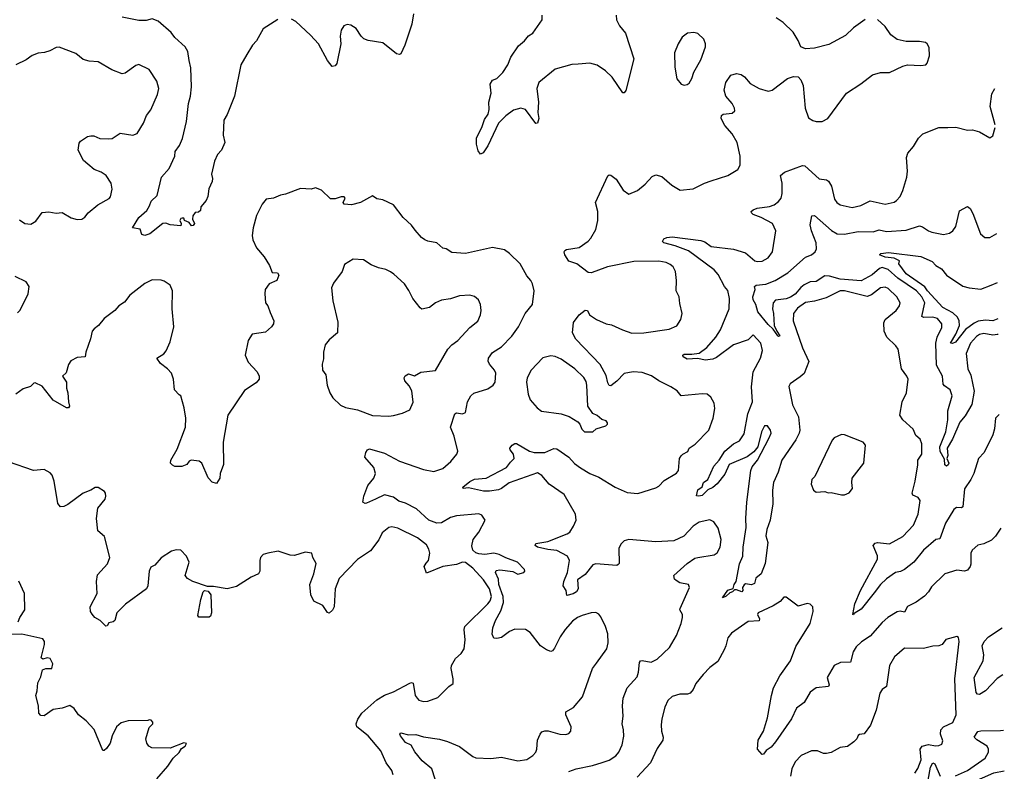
# Model space of a CAD drawing. Extents: x 2057697 to 2160550, y 827490 to 1016834.
# Tile 467 of 509: x 2137651 to 2144221, y 951158 to 956175. Entities that reach past the tile are written whole.
import ezdxf

# ---------------------------------------------------------------- set-up
doc = ezdxf.new("R2010")
doc.units = 0

msp = doc.modelspace()

# ---------------------------------------------------------------- linework, layer by layer
at = {"layer": '0CON20XD'}
for points in [[(2139372.7, 956177.3), (2139275.6, 956114.4), (2139232, 956035), (2139203.8, 956005), (2139165.9, 955944.1), (2139126, 955875), (2139083.3, 955665), (2139035, 955543.3), (2139012.9, 955505), (2139008.6, 955405), (2139018.8, 955355), (2138996.7, 955305), (2138971.2, 955275), (2138949.7, 955230.3), (2138930.5, 955145), (2138938, 955115), (2138936, 955095), (2138913, 955047), (2138906.2, 954995), (2138895, 954967.5), (2138860, 954925), (2138858.3, 954901.7), (2138845, 954890), (2138821.7, 954888.3), (2138806.7, 954865), (2138803.6, 954843.6), (2138816.7, 954815), (2138809.3, 954800.7), (2138798.3, 954798.3), (2138781.7, 954821.7), (2138750, 954835), (2138745, 954850), (2138735, 954850), (2138725, 954847.5), (2138720, 954835), (2138727.5, 954815), (2138725, 954800), (2138655, 954806.2), (2138625, 954816.2), (2138605, 954813.8), (2138520, 954745), (2138485, 954734), (2138465, 954742.5), (2138455, 954777.5), (2138402.5, 954785), (2138445, 954853.8), (2138498.7, 954901.3), (2138517.2, 954932.8), (2138527.1, 954965), (2138569.1, 955000.9), (2138596.7, 955125), (2138647.4, 955182.6), (2138686.2, 955265), (2138689.2, 955295), (2138718.1, 955335), (2138737.4, 955382.6), (2138763.9, 955496.1), (2138777.7, 955615), (2138791.1, 955665), (2138796.1, 955726.1), (2138793.2, 955855), (2138781.9, 955901.9), (2138772.6, 955962.6), (2138754.1, 955994.1), (2138685, 956056.7), (2138660.9, 956090.9), (2138575, 956164.5), (2138535, 956181.5), (2138495, 956171.1), (2138445, 956171.1), (2138335, 956192.5)], [(2140278.8, 956215), (2140267.5, 956145), (2140221.2, 956005), (2140193, 955947), (2140185, 955942.5), (2140165, 955947.5), (2140075, 956021.2), (2139975, 956036), (2139947.3, 956047.3), (2139928.8, 956065), (2139895, 956116.2), (2139859.5, 956139.5), (2139835, 956143.8), (2139813.3, 956135), (2139796, 956105), (2139789.2, 956065), (2139793.9, 956013.9), (2139767, 955883), (2139755, 955866.7), (2139735, 955862.5), (2139705, 955902.5), (2139644.4, 956014.4), (2139591.4, 956071.4), (2139492.4, 956162.4), (2139465, 956180)], [(2141631.4, 956205), (2141634.2, 956175), (2141654, 956135), (2141694, 956085), (2141748.6, 955915), (2141695, 955702.5), (2141685, 955687.5), (2141675, 955687.5), (2141605, 955792), (2141560, 955835), (2141505, 955870.8), (2141455, 955885.7), (2141378, 955878), (2141335, 955875.7), (2141225, 955845.6), (2141115.6, 955755), (2141101.1, 955715), (2141112.2, 955625), (2141108, 955555), (2141116, 955515), (2141105.9, 955484.1), (2141095, 955483.3), (2141025, 955576), (2140995, 955584), (2140945, 955570.8), (2140895.4, 955534.6), (2140845.4, 955484.6), (2140775, 955332.5), (2140743, 955287), (2140725, 955277.5), (2140710.7, 955300.7), (2140700, 955345), (2140698.8, 955385), (2140736.6, 955463.4), (2140751.4, 955508.6), (2140776.2, 955545), (2140783.8, 955575), (2140781.9, 955625), (2140795.9, 955685.9), (2140790, 955745), (2140805, 955772.5), (2140835, 955783.3), (2140875, 955823.8), (2140908.6, 955875), (2140927.5, 955925), (2140979.5, 956000.5), (2141020, 956035), (2141045, 956066.7), (2141075, 956086.2), (2141138.1, 956175), (2141138, 956205)], [(2142032.5, 953147.5), (2142047.1, 953165), (2142054.2, 953245), (2142065, 953263.8), (2142075, 953276), (2142108.1, 953291.9), (2142118.6, 953315), (2142158.9, 953341.1), (2142248.6, 953435), (2142278.1, 953515), (2142288.8, 953578.8), (2142285.5, 953615.5), (2142262, 953655), (2142237.5, 953675), (2142205, 953678), (2142064.3, 953664.3), (2142037.4, 953697.4), (2141995.5, 953725.5), (2141915, 953764.2), (2141867.6, 953797.6), (2141805, 953820.9), (2141744.7, 953825.3), (2141685, 953814.4), (2141635, 953763.3), (2141595, 953731.4), (2141585, 953732.5), (2141575, 953751.2), (2141565, 953800.8), (2141524.3, 953874.3), (2141361.8, 954041.8), (2141339.7, 954085), (2141346.2, 954155), (2141385, 954205.8), (2141425, 954236.7), (2141440, 954235), (2141452.5, 954205), (2141500, 954175), (2141563.3, 954145), (2141599.1, 954139.1), (2141673.9, 954103.9), (2141735, 954083.3), (2141815, 954085.7), (2141985, 954110), (2142035, 954132.5), (2142062, 954175), (2142071.2, 954215), (2142055, 954280), (2142050.8, 954325), (2142031.4, 954365), (2142033.1, 954435), (2142027.1, 954495), (2142010.8, 954525), (2141991.3, 954541.3), (2141963.6, 954553.6), (2141915, 954563.3), (2141747.9, 954562.1), (2141573.8, 954526.2), (2141495, 954495.7), (2141465, 954485.6), (2141445, 954488.1), (2141367.5, 954545), (2141315, 954564.4), (2141288.8, 954605), (2141284, 954625), (2141287.5, 954635), (2141299.5, 954640.5), (2141385, 954655.7), (2141445, 954696), (2141462.4, 954717.6), (2141494.2, 954775), (2141508, 954835), (2141507.5, 954895), (2141494, 954955), (2141575, 955133.3), (2141585, 955140), (2141595, 955136.7), (2141631.2, 955111.2), (2141677.7, 955037.7), (2141715, 955010), (2141773.3, 955035), (2141825, 955078), (2141870.5, 955129.5), (2141895, 955139.2), (2141935, 955128), (2142001.3, 955071.3), (2142058.3, 955038.3), (2142145, 955046), (2142221.2, 955085), (2142265, 955100), (2142375, 955134.2), (2142443.3, 955175), (2142459.2, 955205), (2142458.6, 955265), (2142437.5, 955355), (2142404, 955414), (2142355, 955470), (2142332.5, 955515), (2142333.8, 955535), (2142344.3, 955545.7), (2142405, 955551.2), (2142423, 955567), (2142421.2, 955585), (2142406, 955615), (2142363.1, 955665), (2142350.6, 955705), (2142363.2, 955756.8), (2142395.8, 955804.2), (2142434.3, 955815.7), (2142465, 955810), (2142488, 955795), (2142525, 955748.8), (2142585.7, 955715.7), (2142645, 955698), (2142672.5, 955705), (2142775, 955782), (2142815, 955796.2), (2142845, 955793.3), (2142863.8, 955775), (2142878.6, 955735), (2142893.1, 955585), (2142915, 955520), (2142942.3, 955502.3), (2142965, 955496.7), (2143005, 955496.7), (2143042.5, 955515), (2143167.5, 955685), (2143263.6, 955746.4), (2143341.7, 955808.3), (2143395, 955823.3), (2143455, 955823.8), (2143544.1, 955865.9), (2143575, 955873.8), (2143665, 955868.8), (2143697.5, 955875), (2143706.7, 955885), (2143721.2, 955935), (2143719.5, 955989.5), (2143706.7, 956015), (2143695, 956022.5), (2143655, 956028.8), (2143565, 956028.8), (2143505, 956043.3), (2143463.3, 956075), (2143425, 956130), (2143375, 956177.5)], [(2143292.7, 956177.3), (2143215, 956120.8), (2143160.3, 956069.7), (2143050.9, 956009.1), (2142955, 955984.2), (2142895, 955980), (2142864.3, 955995), (2142845.4, 956035.4), (2142811.7, 956091.7), (2142745, 956156.7), (2142698.3, 956188.3)], [(2142085, 955738.8), (2142105, 955743.3), (2142117.3, 955752.7), (2142135, 955782.5), (2142148.8, 955825), (2142195, 955907.5), (2142226.2, 955995), (2142226.7, 956015), (2142215.8, 956045.8), (2142175, 956083.3), (2142149.5, 956089.5), (2142107.5, 956085), (2142072.3, 956057.7), (2142043.8, 956015), (2142020, 955955), (2142021.7, 955858.3), (2142035, 955780), (2142063.9, 955743.9), (2142085, 955738.8)], [(2137649.5, 954839.5), (2137685, 954814), (2137725, 954810), (2137759.5, 954830.5), (2137801.7, 954888.3), (2137845, 954893.8), (2137895, 954884), (2137935, 954887.5), (2137995, 954852.5), (2138035, 954842.5), (2138065, 954844), (2138085, 954856.7), (2138106.7, 954885), (2138171.2, 954938.8), (2138248.3, 954981.7), (2138257, 954993), (2138268.8, 955045), (2138261.2, 955085), (2138227.5, 955135), (2138195, 955158.1), (2138146.7, 955175), (2138105, 955211.2), (2138076.7, 955235), (2138040, 955305), (2138048.3, 955351.7), (2138057.5, 955365), (2138104.3, 955395.7), (2138125, 955400.8), (2138145, 955399.2), (2138185, 955382), (2138245, 955380), (2138266.9, 955383.1), (2138321.7, 955418.3), (2138405, 955404.5), (2138433.8, 955415), (2138478, 955485), (2138498, 955535), (2138526.3, 955573.7), (2138570, 955675), (2138580, 955715), (2138565.9, 955765.9), (2138515, 955843.3), (2138445, 955876.2), (2138425, 955868.8), (2138355, 955818.8), (2138335, 955814), (2138265, 955840.8), (2138175, 955894), (2138115, 955899.2), (2138075, 955910), (2138025, 955948.8), (2137915, 955991.4), (2137895, 955990.8), (2137852.7, 955967.3), (2137816.9, 955956.9), (2137775, 955952.9), (2137735, 955937.3), (2137693.3, 955906.7), (2137625, 955873.9)], [(2144160.6, 955474.5), (2144126.2, 955595), (2144138.8, 955681.2), (2144157.4, 955715.4)], [(2144186.8, 953540.7), (2144163.1, 953515), (2144155.5, 953445), (2144143.3, 953405), (2144086, 953285), (2144048, 953245), (2144018.1, 953145), (2143998.2, 953105), (2143955, 953043.3), (2143945, 952923.3), (2143935, 952916.5), (2143901.8, 952918.2), (2143883.8, 952906.2), (2143829.6, 952815), (2143789.7, 952710.3), (2143763.8, 952705), (2143681.9, 952635), (2143616.8, 952553.2), (2143555, 952505.6), (2143528.3, 952491.7), (2143494, 952486), (2143435, 952443.5), (2143395.6, 952405), (2143351.8, 952348.2), (2143265, 952240), (2143218.3, 952211.7), (2143215, 952202.5), (2143210, 952205), (2143224.4, 952275), (2143260.9, 952365), (2143374.6, 952575), (2143375.4, 952595.4), (2143346.2, 952665), (2143359.5, 952680.5), (2143374.2, 952685.8), (2143455, 952675.6), (2143544.7, 952725.3), (2143615, 952801.1), (2143647.2, 952875), (2143660.5, 952965), (2143646, 952985), (2143611.3, 953001.3), (2143605.8, 953015), (2143625.3, 953094.7), (2143643.6, 953203.6), (2143643.3, 953235), (2143669.6, 953275), (2143670, 953345), (2143658.8, 953375), (2143630.3, 953400.3), (2143612.3, 953442.3), (2143544.5, 953504.5), (2143523.8, 953535), (2143539.5, 953625), (2143567.8, 953685), (2143579.4, 953775), (2143571.2, 953795), (2143534.2, 953845), (2143513.8, 953975), (2143497.6, 953997.6), (2143436, 954055), (2143420, 954095), (2143417.7, 954152.3), (2143425.9, 954174.1), (2143500, 954235), (2143522.5, 954265), (2143525.6, 954285.6), (2143504.2, 954325), (2143445, 954381.4), (2143425, 954389.4), (2143393.8, 954385), (2143335, 954338.6), (2143305, 954327.5), (2143155, 954364.5), (2143125, 954365.6), (2143032.4, 954317.6), (2142955, 954296.2), (2142895, 954287.1), (2142840.5, 954249.5), (2142814.5, 954215), (2142811.8, 954165), (2142875, 953983.8), (2142915.6, 953894.4), (2142885, 953814.2), (2142859.8, 953790.2), (2142791.2, 953745), (2142783, 953727), (2142806.9, 953605), (2142846.9, 953525), (2142856.2, 953435), (2142852.9, 953415), (2142829.3, 953370.7), (2142735.4, 953235), (2142711.3, 953155), (2142681.6, 953085), (2142674.7, 953035), (2142675.5, 952944.5), (2142658.6, 952835), (2142636.9, 952773.1), (2142630.6, 952730.6), (2142642.5, 952685), (2142626, 952545), (2142598.8, 952475), (2142563.9, 952446.1), (2142555, 952412.5), (2142535, 952402.5), (2142495, 952410), (2142485, 952402), (2142474.2, 952385), (2142476.7, 952365), (2142470, 952355), (2142435, 952370), (2142420.7, 952369.3), (2142407.5, 952355), (2142390.3, 952349.7), (2142365, 952326.7), (2142340, 952315), (2142375, 952366.9), (2142412.5, 952377.5), (2142418, 952405), (2142432.5, 952425), (2142455, 952542.5), (2142476.9, 952595), (2142478.1, 952655), (2142499.2, 952785), (2142496.4, 952846.4), (2142503.8, 952955), (2142529.1, 953165), (2142539.3, 953190.7), (2142575, 953234.2), (2142650.5, 953379.5), (2142664.4, 953415), (2142661.9, 953435), (2142640, 953465), (2142620, 953465), (2142601.1, 953425), (2142576, 953325), (2142549.8, 953290.2), (2142505, 953256.4), (2142385, 953205.6), (2142355, 953142), (2142305, 953076), (2142275, 953052), (2142242.5, 953037.5), (2142205, 953000), (2142183.6, 952993.6), (2142167.5, 952997.5), (2142175, 953036), (2142204.2, 953055.8), (2142214.4, 953085), (2142243.6, 953106.4), (2142282.5, 953195), (2142317.3, 953235), (2142356.7, 953295), (2142415, 953344.4), (2142455, 953364.5), (2142485, 953410.6), (2142509.5, 953545), (2142540.8, 953625), (2142534.6, 953725.4), (2142544.2, 953825), (2142593.8, 953915), (2142607.9, 953967.9), (2142596.9, 954015), (2142545, 954071.2), (2142512.6, 954037.4), (2142414.4, 954005.6), (2142299.5, 953920.5), (2142275, 953909), (2142225, 953902.7), (2142175, 953912.5), (2142105, 953910), (2142078.9, 953925), (2142075.8, 953935), (2142085, 953942.9), (2142135, 953941.9), (2142185, 953950), (2142235, 953987), (2142295, 954056.8), (2142326.6, 954105), (2142384.7, 954245), (2142387.1, 954315), (2142377.1, 954367.1), (2142353.8, 954393.8), (2142311.1, 954475), (2142284.6, 954505), (2142112.7, 954632.7), (2142025, 954665.4), (2141950, 954685), (2141940, 954695), (2141948.3, 954711.7), (2141968, 954722), (2142005, 954725.4), (2142195, 954700.9), (2142222.5, 954692.5), (2142265, 954662.3), (2142415, 954643.1), (2142495, 954618.6), (2142555.8, 954565.8), (2142575, 954560.8), (2142605.7, 954564.3), (2142645, 954586), (2142674.2, 954625), (2142695.8, 954765), (2142673.8, 954815), (2142598.8, 954855), (2142545.6, 954875.6), (2142533.8, 954885), (2142532, 954895), (2142545, 954907.1), (2142572.8, 954917.2), (2142655, 954928.8), (2142685, 954939.5), (2142715, 954961.9), (2142732.5, 954985), (2142739.2, 955015), (2142739.4, 955085), (2142727.5, 955135), (2142753.5, 955156.5), (2142875, 955202.3), (2142888.9, 955198.9), (2142985, 955113.8), (2143035, 955107.1), (2143047.6, 955097.6), (2143067.1, 955065), (2143087.6, 954977.6), (2143102.5, 954955), (2143125, 954939.4), (2143205, 954922.2), (2143263.3, 954935), (2143325, 954966.9), (2143425, 954944.5), (2143485, 954958.1), (2143502, 954968), (2143525.6, 954995), (2143544.3, 955035), (2143571.2, 955125), (2143576, 955165), (2143569.2, 955255), (2143576.2, 955285), (2143615, 955328.8), (2143649.2, 955385), (2143676.8, 955413.2), (2143784.5, 955455.5), (2143845, 955455.8), (2143897.3, 955457.3), (2143975, 955437.5), (2144009.3, 955439.3), (2144055, 955427.5), (2144125, 955387.5), (2144145, 955400), (2144160.9, 955456.3)], [(2141499.8, 951880.2), (2141568.1, 951975), (2141578.5, 952015), (2141575.4, 952075.4), (2141560, 952125), (2141528.7, 952188.7), (2141515, 952206.2), (2141495, 952218), (2141465, 952215.8), (2141405, 952197.5), (2141374, 952185), (2141339.1, 952160.9), (2141290, 952105), (2141257.1, 952055), (2141219.7, 951980.3), (2141207, 951963), (2141195, 951958), (2141165, 951969.2), (2141125, 951996), (2141056.2, 952085), (2141025.6, 952105.6), (2140953.9, 952106.1), (2140919.1, 952090.9), (2140865, 952050.6), (2140835, 952044.3), (2140815, 952047.5), (2140802.6, 952072.6), (2140808.8, 952115), (2140825.3, 952164.7), (2140861.3, 952228.7), (2140879.6, 952285), (2140876.8, 952325), (2140848.4, 952405), (2140845, 952440), (2140826.2, 952485), (2140831.2, 952498.8), (2140855, 952502), (2140941.2, 952491.2), (2140975, 952474), (2141015.8, 952484.2), (2141022.5, 952495), (2141020, 952505), (2140973.3, 952555), (2140895, 952582), (2140850, 952605), (2140814.3, 952614.3), (2140755, 952605.5), (2140715, 952610), (2140695, 952615.6), (2140675.5, 952635), (2140667.9, 952662.1), (2140677.8, 952705), (2140714.4, 952755), (2140756.1, 952833.9), (2140735, 952868.8), (2140715, 952875.7), (2140565, 952863.8), (2140525, 952851.2), (2140465, 952817.1), (2140435, 952813.6), (2140381.1, 952835), (2140299.3, 952909.3), (2140225, 952946.8), (2140181.7, 952961.7), (2140145, 952987.1), (2140085, 953002.5), (2140023.9, 952973.9), (2139965, 952948), (2139955, 952946.2), (2139941.2, 952955), (2139947.5, 952995), (2139974, 953065), (2140012.9, 953115), (2140025.4, 953145), (2140013.8, 953185), (2139954.5, 953254.5), (2139959.4, 953285), (2139971.4, 953305), (2139985, 953310.6), (2140085, 953281.9), (2140185, 953227.3), (2140345, 953172.1), (2140415, 953160), (2140475, 953179.2), (2140527.5, 953225), (2140568, 953275), (2140573.8, 953295), (2140550, 953395), (2140524.5, 953455), (2140553.8, 953545), (2140565, 953551.2), (2140605, 953543.8), (2140625.9, 953554.1), (2140638.8, 953625), (2140662, 953665), (2140681.2, 953681.2), (2140775, 953710), (2140810, 953735), (2140823.3, 953755), (2140828, 953815), (2140820, 953835), (2140785.7, 953875), (2140777.5, 953895), (2140780, 953915), (2140805.4, 953954.6), (2140865, 953991.1), (2140935, 954061.9), (2140980, 954125), (2141024.2, 954215), (2141073.3, 954275), (2141083.8, 954365), (2141072.3, 954412.3), (2141061.2, 954435), (2141034, 954465), (2140991.2, 954545), (2140920, 954615), (2140885, 954640), (2140805, 954653.8), (2140625.8, 954614.2), (2140535, 954621.2), (2140495.9, 954645.9), (2140475, 954651.2), (2140435, 954686.7), (2140375, 954696.2), (2140355, 954706), (2140332.4, 954722.4), (2140290.3, 954770.3), (2140264.2, 954804.2), (2140208.8, 954855), (2140145, 954940), (2140075, 954972.5), (2140035, 954980), (2140005, 955000), (2139925, 954954), (2139865, 954940), (2139815, 954943.3), (2139810, 954955), (2139822.5, 954985), (2139815, 954992.5), (2139795, 954993.8), (2139755, 954980), (2139725, 954980), (2139665, 955037.5), (2139625, 955052.5), (2139595, 955043.3), (2139525, 955047.5), (2139425, 955010), (2139390, 955005), (2139345, 954983.3), (2139295, 954976.7), (2139268.8, 954945), (2139231.2, 954868.8), (2139208, 954785), (2139202.5, 954735), (2139206.2, 954705), (2139231.7, 954651.7), (2139281.7, 954591.7), (2139318, 954535), (2139335, 954487.5), (2139370, 954485), (2139379.3, 954469.3), (2139366.7, 954435), (2139315, 954412), (2139289.2, 954375), (2139286, 954345), (2139292, 954285), (2139305.6, 954265.6), (2139321.3, 954221.3), (2139347.5, 954165), (2139344, 954145), (2139331.2, 954125), (2139291.7, 954088.3), (2139202.5, 954075), (2139175.9, 954034.1), (2139155.7, 953935), (2139175, 953888.8), (2139236, 953825), (2139248, 953795), (2139248, 953775), (2139228.8, 953751.2), (2139150.9, 953699.1), (2139039.1, 953535), (2139009.2, 953355), (2139011.2, 953205), (2138988.8, 953145), (2138986.2, 953115), (2138965, 953080), (2138935, 953087.5), (2138907.7, 953117.7), (2138866, 953215), (2138848.8, 953228.8), (2138795, 953233.8), (2138782.3, 953227.7), (2138765, 953206.7), (2138733, 953193), (2138685, 953192.5), (2138670.7, 953200.7), (2138657.5, 953215), (2138660, 953235), (2138701.7, 953308.3), (2138758.1, 953455), (2138759.4, 953515), (2138748.1, 953585), (2138726.7, 953665), (2138715, 953670), (2138683.3, 953705), (2138676, 953775), (2138663.8, 953815), (2138636.7, 953845), (2138590.3, 953880.3), (2138566.7, 953915), (2138613.3, 953945), (2138628.8, 953965), (2138654, 954025), (2138679.2, 954125), (2138668.9, 954245), (2138670, 954365), (2138654, 954404), (2138615, 954430), (2138595, 954436), (2138535, 954438), (2138485, 954414.2), (2138385, 954335.8), (2138350, 954290), (2138311.2, 954265), (2138285.7, 954234.3), (2138215, 954180), (2138175.9, 954134.1), (2138148, 954112), (2138133.8, 954095), (2138124, 954045), (2138091.4, 953955), (2138087.5, 953925), (2138035, 953920.5), (2137991.5, 953898.5), (2137976.3, 953873.7), (2137961.3, 953818.7), (2137937.5, 953795), (2137962.5, 953755), (2137963.3, 953715), (2137972.5, 953685), (2137975.8, 953625), (2137983.8, 953595), (2137975.6, 953584.4), (2137963.3, 953585), (2137874.4, 953634.4), (2137800, 953730), (2137755, 953751.2), (2137745, 953750), (2137722.4, 953727.6), (2137675, 953710), (2137625, 953676)], [(2144179.5, 954077.9), (2144175.2, 954074.8), (2144145, 954070), (2144085, 954080.7), (2144055, 954073.8), (2144035, 954059.5), (2143996.2, 954015), (2143966.9, 953946.9), (2143978.6, 953845), (2143998.3, 953801.7), (2144020, 953695), (2144004, 953606), (2143959.5, 953530.5), (2143925, 953489.5), (2143875.1, 953374.9), (2143839.2, 953315), (2143844.6, 953265.4), (2143838.1, 953245), (2143851.5, 953215), (2143847.2, 953202.7), (2143835, 953195.6), (2143825, 953204.2), (2143821.3, 953241.3), (2143793.8, 953293.8), (2143790.3, 953325), (2143831.1, 953425), (2143844.1, 953505), (2143844.7, 953565), (2143872.2, 953665), (2143860, 953705), (2143820.9, 953730.9), (2143812.7, 953742.7), (2143808.9, 953795), (2143768, 953868), (2143764.1, 954015), (2143773.1, 954055), (2143805, 954120), (2143805, 954145.8), (2143775, 954181.3), (2143745, 954190.6), (2143685, 954187.9), (2143670.6, 954195), (2143690, 954285), (2143670, 954325), (2143635.2, 954365), (2143510.8, 954450.8), (2143445, 954507.8), (2143405, 954521.8), (2143388.3, 954515), (2143338.2, 954471.8), (2143265, 954432), (2143125, 954443.6), (2143055, 954463.2), (2143024.4, 954465), (2142965, 954428.1), (2142925, 954424.8), (2142886, 954405), (2142862.9, 954387.1), (2142825, 954342.1), (2142795, 954322), (2142765, 954311.7), (2142695, 954302.4), (2142679.5, 954285), (2142673.6, 954245), (2142681.1, 954215), (2142685.6, 954135), (2142703.8, 954095), (2142723.3, 954065), (2142715, 954060), (2142710, 954065), (2142679.1, 954109.1), (2142645, 954141.1), (2142576.2, 954225), (2142564, 954274), (2142544.4, 954305), (2142544, 954326), (2142558.7, 954375), (2142554.5, 954395), (2142566, 954404), (2142629.4, 954410.6), (2142690.9, 954435), (2142775.5, 954485), (2142895, 954589.2), (2142935, 954604.7), (2142959.5, 954625), (2142967.8, 954645), (2142965.6, 954685), (2142934.4, 954765), (2142926, 954805), (2142936.7, 954865), (2142955, 954868.6), (2143067.9, 954767.9), (2143105.4, 954745.4), (2143155, 954743.2), (2143245, 954762), (2143345, 954758.4), (2143385, 954771.5), (2143435, 954761.6), (2143565, 954770.4), (2143655, 954798.9), (2143675, 954793.1), (2143714, 954765), (2143736.4, 954756.4), (2143815, 954742.5), (2143855, 954750.5), (2143876.9, 954765), (2143897.5, 954795), (2143921.3, 954898.7), (2143975, 954928.8), (2143993.8, 954915), (2144011.2, 954881.2), (2144061.2, 954745), (2144091.2, 954721.2), (2144125, 954722), (2144170.5, 954747.8)], [(2144178.2, 954177.8), (2144145, 954164.3), (2144095, 954169.3), (2144047.4, 954162.6), (2144020.1, 954149.9), (2143962.7, 954107.3), (2143895, 954022.9), (2143875, 954012.9), (2143862.5, 954015), (2143896.4, 954075), (2143920.9, 954135), (2143920.7, 954165), (2143909, 954189), (2143877.9, 954217.9), (2143810, 954255), (2143709.1, 954365), (2143691.6, 954391.6), (2143565, 954478.8), (2143517.5, 954545), (2143522.5, 954565), (2143485, 954584.2), (2143425, 954590), (2143388.8, 954605), (2143396.2, 954615), (2143449.2, 954620.8), (2143665, 954595.4), (2143740.3, 954560.3), (2143764.4, 954534.4), (2143801.9, 954511.9), (2143835, 954468.9), (2143945, 954397.1), (2143985.5, 954384.5), (2144065, 954375.5), (2144133.3, 954403.3), (2144174.9, 954422)], [(2140115, 953528), (2140145, 953533.8), (2140205, 953548), (2140255, 953570), (2140276.8, 953623.2), (2140268, 953698), (2140250.7, 953730.7), (2140220.5, 953765), (2140216.5, 953785), (2140222, 953798), (2140245, 953811.9), (2140285, 953798.8), (2140326.6, 953823.4), (2140425, 953832.5), (2140508.6, 953975), (2140535, 954004.2), (2140575, 954034), (2140655, 954120), (2140706.8, 954163.2), (2140726, 954205), (2140730.8, 954235), (2140726, 954275), (2140711.2, 954305), (2140685, 954326.7), (2140655, 954336.2), (2140585, 954332.9), (2140525, 954311.9), (2140465, 954303.3), (2140425, 954285.7), (2140385, 954254), (2140335, 954243.8), (2140322.1, 954252.1), (2140273.4, 954313.4), (2140248.3, 954368.3), (2140217.5, 954412.5), (2140147.7, 954477.7), (2140125, 954491.9), (2140095, 954507.1), (2140045, 954518.6), (2139995, 954538.6), (2139945, 954572), (2139875, 954575.8), (2139817.9, 954542.1), (2139802.5, 954495), (2139745, 954416.7), (2139732.5, 954385), (2139739.2, 954299.2), (2139773.9, 954156.1), (2139772, 954085), (2139715, 954038), (2139690, 954005), (2139677.5, 953955), (2139678.8, 953911.2), (2139670, 953875), (2139672, 953835), (2139693.8, 953805), (2139702, 953735), (2139721.2, 953685), (2139741.2, 953651.2), (2139792, 953602), (2139825.9, 953585.9), (2139905, 953570), (2140004.1, 953534.1), (2140115, 953528)], [(2137635, 954218), (2137653, 954237), (2137706.2, 954345), (2137713.3, 954395), (2137695, 954426.2), (2137621.2, 954461.2)], [(2141475, 953423.3), (2141496.4, 953443.6), (2141562.5, 953465), (2141572.5, 953475), (2141572.5, 953485), (2141565, 953497.5), (2141535, 953506.7), (2141505, 953533.3), (2141475, 953546.2), (2141442, 953595), (2141435.5, 953735), (2141430.6, 953760.6), (2141416, 953786), (2141355, 953844.3), (2141265, 953908.9), (2141225, 953926.7), (2141195, 953932.2), (2141141.2, 953918.8), (2141064.2, 953835), (2141038.1, 953785), (2141032.9, 953755), (2141043.1, 953675), (2141057.9, 953637.9), (2141104.5, 953584.5), (2141132.6, 953562.6), (2141265, 953543.3), (2141316.4, 953526.4), (2141375, 953491.2), (2141388.8, 953475), (2141401.7, 953441.7), (2141420, 953425), (2141475, 953423.3)], [(2143135, 953002.5), (2143155, 953004), (2143185, 953016.7), (2143208.8, 953045), (2143202.5, 953085), (2143206, 953115), (2143283.3, 953215), (2143294, 953335), (2143280, 953355), (2143155, 953403.8), (2143135, 953406.2), (2143085, 953383.3), (2143071.7, 953368.3), (2142956.2, 953125), (2142936.7, 953105), (2142931.2, 953075), (2142948.8, 953035), (2142965, 953020.8), (2143023.6, 953026.4), (2143045, 953016.7), (2143065, 953018.8), (2143135, 953002.5)], [(2141314.5, 951155.5), (2141364.6, 951175.4), (2141473.7, 951196.3), (2141537.5, 951217.5), (2141585, 951232.5), (2141627.9, 951262.1), (2141649.6, 951285), (2141671.5, 951335), (2141682.5, 951392.5), (2141680.6, 951435), (2141670.8, 951475), (2141677.5, 951525), (2141673.3, 951595), (2141678.1, 951645), (2141704.5, 951715.5), (2141770.7, 951789.3), (2141780.7, 951819.3), (2141786.2, 951885), (2141794.2, 951895.8), (2141805, 951898), (2141865, 951885.6), (2141905, 951905.7), (2141986.9, 951985), (2142034.4, 952065), (2142065.4, 952144.6), (2142074.3, 952185), (2142072.9, 952205), (2142055.8, 952235), (2142057.5, 952245), (2142121.2, 952385), (2142112.5, 952405), (2142056.1, 952416.1), (2142031.7, 952431.7), (2142021.2, 952441.2), (2142016.7, 952465), (2142103.8, 952545), (2142155, 952580), (2142175, 952586), (2142285, 952602.5), (2142305, 952616.7), (2142325.7, 952655), (2142330.6, 952705), (2142311.7, 952781.7), (2142282.7, 952822.7), (2142255, 952837.5), (2142185, 952822), (2142144.6, 952795.4), (2142082.6, 952727.4), (2142015, 952695.6), (2141895, 952689.2), (2141715, 952704.5), (2141685, 952695.5), (2141663.1, 952675), (2141648.9, 952645), (2141650, 952545), (2141645, 952537.5), (2141635, 952531.2), (2141495, 952543.3), (2141475, 952537.1), (2141425, 952472.5), (2141373.5, 952436.5), (2141376.9, 952375), (2141365.8, 952355), (2141345, 952341.9), (2141301.7, 952331.7), (2141296.2, 952365), (2141278, 952395), (2141280.8, 952425), (2141305.5, 952485), (2141320.4, 952565), (2141305.8, 952595), (2141235, 952632.5), (2141175, 952638.5), (2141105, 952654.5), (2141090, 952665), (2141095, 952678), (2141175, 952691.8), (2141305, 952742.1), (2141321.1, 952755), (2141346.3, 952793.6), (2141364.6, 952835), (2141360.4, 952875), (2141284.6, 953005), (2141183.5, 953075), (2141135, 953131.5), (2141105, 953149.3), (2140915.9, 953084.1), (2140865, 953044.7), (2140845, 953036.1), (2140785, 953027.5), (2140745, 953028), (2140645, 953050), (2140610, 953045), (2140607.5, 953055), (2140655, 953092.5), (2140685, 953108.8), (2140764.5, 953115.5), (2140900, 953185), (2140925, 953221.2), (2140950, 953245), (2140945.7, 953275), (2140922.9, 953305), (2140922.5, 953315), (2140936.2, 953335), (2140955, 953345.8), (2140965, 953345.7), (2141052.5, 953295), (2141084.6, 953285.4), (2141155, 953286.2), (2141215, 953312.2), (2141235, 953311.4), (2141314.4, 953255), (2141351.8, 953211.8), (2141393.2, 953183.2), (2141455, 953146.9), (2141515, 953121.4), (2141625, 953055.5), (2141705, 953018.9), (2141775, 953012.5), (2141895, 953050.5), (2141915, 953061.9), (2141950.2, 953099.8), (2142032.5, 953147.5)], [(2140253.6, 951746.4), (2140265, 951750.8), (2140275.6, 951745.6), (2140290.8, 951665), (2140302, 951645), (2140315, 951632), (2140345, 951624), (2140375, 951626), (2140440, 951650), (2140513.3, 951725), (2140542.5, 951745), (2140543.8, 951775), (2140529.2, 951845), (2140532, 951865), (2140559.7, 951910.3), (2140596.7, 951945), (2140616, 951975), (2140622.9, 952035), (2140615.6, 952105.6), (2140620.7, 952125), (2140775.3, 952275), (2140790.5, 952295), (2140798.4, 952325), (2140786.2, 952375), (2140745.3, 952435), (2140673.8, 952515), (2140625, 952551.1), (2140605, 952553.4), (2140565, 952538.7), (2140475, 952524), (2140365, 952480), (2140350, 952525), (2140363.4, 952546.6), (2140379.2, 952565), (2140387.5, 952615), (2140381.7, 952641.7), (2140365, 952668.8), (2140305, 952715.7), (2140175, 952781.4), (2140135, 952790), (2140115, 952786), (2140069.7, 952750.3), (2140047, 952703), (2139991.2, 952628.8), (2139905, 952570.8), (2139781.5, 952445), (2139755.7, 952375.7), (2139748.8, 952255), (2139737.3, 952232.7), (2139715, 952212.5), (2139705, 952217.5), (2139673.3, 952265), (2139614.3, 952294.3), (2139592.5, 952335), (2139587.5, 952405), (2139614.2, 952475), (2139628, 952545), (2139607.5, 952585), (2139600, 952615), (2139555, 952620), (2139485, 952597.5), (2139455, 952601.2), (2139375, 952628), (2139305.8, 952614.2), (2139275.8, 952604.2), (2139258, 952585), (2139252.9, 952565), (2139253.8, 952495), (2139243.9, 952476.1), (2139195, 952453.3), (2139098.5, 952391.5), (2139035, 952375.9), (2138945, 952391), (2138905, 952391.1), (2138805.5, 952425), (2138769.5, 952445), (2138754.2, 952465), (2138780.6, 952555), (2138764.3, 952595), (2138725, 952633.8), (2138695, 952636.2), (2138662.7, 952627.3), (2138595, 952583.3), (2138552.5, 952535), (2138525, 952521.2), (2138514.2, 952494.2), (2138506, 952395), (2138496.2, 952375), (2138355.8, 952274.2), (2138298.8, 952215), (2138285, 952164), (2138275, 952156.2), (2138245, 952150), (2138235, 952130), (2138225, 952127.5), (2138186.7, 952165), (2138152.5, 952185), (2138135, 952207.5), (2138124, 952225), (2138121.9, 952255), (2138166.9, 952345), (2138164.2, 952425), (2138169.5, 952470.5), (2138237.6, 952542.4), (2138251.9, 952585), (2138217.5, 952725), (2138172.7, 952762.7), (2138162.9, 952845), (2138172, 952915), (2138220, 952975), (2138225.7, 952995), (2138223.3, 953015), (2138216, 953026), (2138175, 953052.5), (2138155, 953053.3), (2138125, 953033.8), (2138075, 953013.8), (2137970.9, 952939.1), (2137945, 952925.8), (2137922.7, 952922.7), (2137906, 952945), (2137880, 953095), (2137866.7, 953135), (2137855, 953150), (2137815, 953173.3), (2137743.6, 953166.4), (2137575, 953223.8)], [(2144197.1, 952782), (2144162.6, 952727.4), (2144135, 952700.8), (2144085, 952675.7), (2144043.6, 952666.4), (2144005.8, 952635), (2143997.1, 952615), (2143998.7, 952541.3), (2143994, 952525), (2143975, 952501.2), (2143955, 952493.3), (2143905, 952501.2), (2143823.8, 952475), (2143735, 952389.2), (2143714.2, 952355), (2143687.5, 952327.5), (2143632, 952288), (2143575, 952258), (2143555, 952219.2), (2143525, 952226.5), (2143505, 952223.1), (2143444, 952185), (2143405, 952151.4), (2143325, 952060), (2143268.3, 952021.7), (2143231.7, 951988.3), (2143211.5, 951955), (2143194.4, 951885.6), (2143126.8, 951883.2), (2143086, 951865), (2143040, 951785), (2143053.3, 951735), (2143047.5, 951725), (2142965, 951715.7), (2142924.5, 951685.5), (2142885, 951616.7), (2142835, 951580), (2142800.9, 951509.1), (2142695, 951354), (2142665, 951318.8), (2142632.3, 951297.7), (2142615, 951272.5), (2142605, 951270), (2142573.3, 951305), (2142579.2, 951365), (2142613.3, 951426.7), (2142641.2, 951515), (2142666.8, 951665), (2142681.1, 951715), (2142723.9, 951796.1), (2142793.8, 951895), (2142829.2, 951990.9), (2142925.6, 952145), (2142946, 952225), (2142943.3, 952255), (2142925, 952273.3), (2142905, 952278.8), (2142845, 952261.2), (2142765, 952320), (2142750.5, 952319.5), (2142725, 952292.5), (2142677.5, 952262.5), (2142578.8, 952215), (2142574.7, 952205), (2142587.7, 952175), (2142585, 952162.5), (2142511.5, 952158.5), (2142401.1, 952078.9), (2142375, 952048), (2142363.8, 951995), (2142351.3, 951968.7), (2142308.6, 951891.4), (2142255, 951850.8), (2142210.4, 951805), (2142163.5, 951745), (2142145, 951703.8), (2142125, 951678.8), (2142107, 951673), (2142055, 951673.6), (2142005, 951657.5), (2141975, 951630), (2141955, 951586.2), (2141935, 951507.5), (2141932, 951468), (2141932.5, 951425), (2141944.4, 951385), (2141943.1, 951365), (2141905, 951310), (2141860.4, 951215), (2141772.1, 951117.9)], [(2137640, 952155), (2137651.4, 952185), (2137684, 952235), (2137682, 952345), (2137646.1, 952426.1)], [(2138915, 952186.7), (2138847, 952187), (2138838.8, 952198.8), (2138858.8, 952305), (2138874.8, 952355.2), (2138885, 952364.1), (2138909.3, 952359.3), (2138926.9, 952335), (2138930, 952215), (2138925, 952193.3), (2138915, 952186.7)], [(2144210.4, 951802.9), (2144173.2, 951776.8), (2144096, 951694), (2144055, 951670), (2144042.2, 951672.3), (2144032.7, 951685), (2144020.3, 951785), (2144079.4, 951895), (2144083.6, 951935), (2144073.9, 951995), (2144086.7, 952023.3), (2144115, 952055.4), (2144206.1, 952115)], [(2138565, 951107.5), (2138638.5, 951191.5), (2138675, 951246.2), (2138715, 951284), (2138730.3, 951309.7), (2138755, 951326.2), (2138763, 951343), (2138745, 951348), (2138655, 951311.2), (2138533.6, 951313.6), (2138512.5, 951325), (2138500, 951345), (2138492.5, 951375), (2138515, 951450), (2138540, 951475), (2138540, 951485), (2138528.3, 951498.3), (2138515, 951502.5), (2138505, 951497.5), (2138375, 951495.8), (2138328.8, 951481.2), (2138295.7, 951454.3), (2138268, 951395), (2138254.1, 951345.9), (2138229.5, 951310.5), (2138215, 951297.5), (2138205, 951297.5), (2138146.6, 951436.6), (2138095, 951494), (2138043.3, 951535), (2138015, 951576.7), (2137985, 951597.5), (2137935, 951580), (2137875, 951571.2), (2137815, 951528), (2137790.9, 951530.9), (2137777.5, 951545), (2137775.8, 951595.8), (2137759.2, 951665), (2137768, 951695), (2137771.7, 951748.3), (2137792.3, 951787.7), (2137803.3, 951835), (2137825, 951843.8), (2137865, 951843.8), (2137870.8, 951875), (2137855, 951910), (2137835, 951916.2), (2137805, 951906.7), (2137794.5, 951914.5), (2137816.4, 952005), (2137815.4, 952025), (2137805, 952042.5), (2137665, 952072.9), (2137595, 952070)], [(2143625, 951144.5), (2143645, 951175.7), (2143665.8, 951235), (2143660.2, 951305), (2143673.9, 951325), (2143715, 951337.1), (2143762.4, 951327.6), (2143785, 951329.5), (2143805, 951338.8), (2143811.3, 951361.3), (2143796, 951405), (2143798.2, 951435), (2143815, 951455.4), (2143876.5, 951483.5), (2143899.5, 951535), (2143890, 951775), (2143920, 952025), (2143915, 952050), (2143905, 952057.5), (2143831.7, 952038.3), (2143806.7, 952005), (2143785, 951995.7), (2143745, 951993.8), (2143682.7, 951977.3), (2143555, 951980), (2143487.9, 951922.1), (2143454, 951865), (2143434.2, 951725), (2143406.8, 951703.2), (2143389.7, 951680.3), (2143365.6, 951565), (2143328, 951465), (2143285, 951407.5), (2143255, 951402.5), (2143245, 951397.5), (2143235.8, 951374.2), (2143216.7, 951355), (2143175, 951323.3), (2143125, 951316.2), (2143065.6, 951284.4), (2143035, 951276), (2143015, 951276), (2142975, 951294), (2142935, 951294.2), (2142865, 951262.9), (2142825, 951220), (2142803.5, 951175), (2142794.5, 951125)], [(2140424, 951105), (2140401.2, 951175), (2140337.2, 951227.2), (2140288.3, 951288.3), (2140263.3, 951333.3), (2140225, 951350), (2140192.5, 951395), (2140188, 951405), (2140194.4, 951415.6), (2140245, 951401.4), (2140295, 951404.2), (2140345, 951388.6), (2140451.7, 951371.7), (2140505, 951356.9), (2140585, 951324.5), (2140675, 951255.7), (2140695, 951248.1), (2140795, 951243.1), (2140865, 951252.9), (2140975, 951228), (2141034.2, 951235.8), (2141075, 951263.8), (2141093.8, 951285), (2141101.2, 951305), (2141107.1, 951365), (2141123.2, 951406.8), (2141135, 951421.2), (2141155, 951428.8), (2141177.7, 951427.7), (2141255, 951406), (2141294.1, 951404.1), (2141315, 951411.2), (2141328.8, 951425), (2141330, 951455), (2141296, 951535), (2141296.1, 951553.9), (2141345.4, 951584.6), (2141406.9, 951655), (2141472.9, 951845), (2141499.8, 951880.2)], [(2140142.5, 951135), (2140133, 951163), (2140097.1, 951215), (2140060, 951295), (2139975, 951394.3), (2139900.8, 951455), (2139895.8, 951475.8), (2139906.1, 951505), (2139934.4, 951545), (2140035, 951635.9), (2140085, 951666.9), (2140145, 951688.9), (2140253.6, 951746.4)], [(2143895, 951127.4), (2143976.2, 951163.8), (2144092.2, 951245), (2144115.6, 951285), (2144115.6, 951305), (2144105.6, 951325), (2144037.2, 951367.2), (2144019.2, 951385), (2144045, 951422.5), (2144065, 951428.7), (2144195, 951429.5), (2144215.4, 951431.6)], [(2143712.4, 951097.6), (2143727.8, 951185), (2143745, 951214.5), (2143757.9, 951207.9), (2143793.7, 951125)], [(2144221, 951020.7), (2144185, 951038.3), (2144165, 951040.5), (2144105, 950997.9), (2144095, 951000), (2144079.1, 951029.1), (2144045, 951034.8), (2143885, 950970.5), (2143868.5, 950975), (2143831.4, 951005), (2143828.8, 951015), (2143871.9, 951035), (2143943.5, 951056.5), (2144151.4, 951148.6), (2144219.1, 951160)]]:
    msp.add_lwpolyline(points, dxfattribs=at)

doc.saveas('drawing.dxf')
